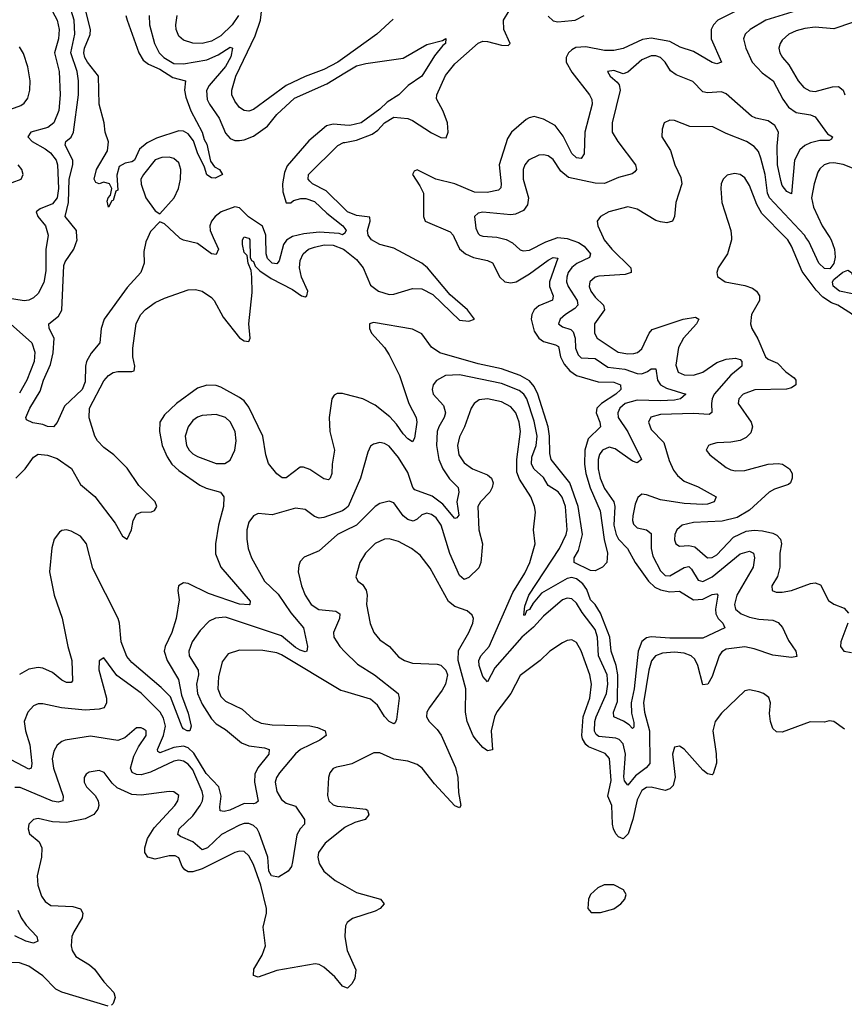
# Model space of a CAD drawing. Header units: inches. Extents: x 1694797 to 1849917, y 907313 to 1017959.
# Tile 749 of 834: x 1808611 to 1812135, y 996720 to 1000931. Entities that reach past the tile are written whole.
import ezdxf

# ---------------------------------------------------------------- set-up
doc = ezdxf.new("R2010")
doc.units = ezdxf.units.IN
doc.header["$MEASUREMENT"] = 0
for name, color, linetype in [('B8000', 7, 'Continuous'), ('B8010', 7, 'Continuous'), ('B8909', 7, 'Continuous'), ('B8919', 7, 'Continuous')]:
    doc.layers.add(name, color=color, linetype=linetype)

msp = doc.modelspace()

# ---------------------------------------------------------------- linework, layer by layer
at = {"layer": 'B8000', "color": 5}
for points, elevation in [([(1808855, 1000000), (1808852.7, 1000030), (1808804.9, 1000090), (1808819.5, 1000150), (1808821.9, 1000250), (1808837.7, 1000310), (1808838.1, 1000330), (1808805.3, 1000394.7), (1808807, 1000410), (1808830.4, 1000429.6), (1808839.9, 1000450), (1808861.2, 1000610), (1808862, 1000670), (1808856.7, 1000710), (1808829.2, 1000790), (1808846.3, 1000870), (1808843.5, 1000930), (1808830.9, 1000970.9)], 560), ([(1809063.7, 1000950), (1809069.5, 1000930), (1809119.9, 1000790), (1809138.8, 1000758.8), (1809160.6, 1000740.6), (1809210, 1000719.4), (1809264.4, 1000684.4), (1809318.8, 1000670), (1809315.2, 1000630), (1809320.4, 1000600.4), (1809341.5, 1000541.5), (1809390, 1000450.3), (1809398.9, 1000418.9), (1809410, 1000399.5), (1809425.7, 1000325.7), (1809442.6, 1000302.6), (1809464, 1000290), (1809478, 1000270), (1809446.2, 1000253.8), (1809430, 1000254.7), (1809410, 1000267.6), (1809400, 1000300), (1809370, 1000361.6), (1809353.9, 1000413.9), (1809330, 1000443.5), (1809310, 1000455.1), (1809290, 1000455.6), (1809195.2, 1000424.8), (1809155.2, 1000404.8), (1809123, 1000377), (1809101.2, 1000330), (1809090, 1000323), (1809061.8, 1000318.2), (1809036.2, 1000303.8), (1809025.8, 1000265.9), (1809030, 1000202), (1809022, 1000198), (1809010, 1000158), (1809003.6, 1000156.4), (1808990, 1000129), (1808984.7, 1000155.3), (1808988.7, 1000170), (1808999, 1000181), (1809004, 1000210), (1808994, 1000230), (1808970, 1000236), (1808950, 1000228.7), (1808935.3, 1000235.3), (1808929.1, 1000249.1), (1808939.3, 1000290), (1808985.1, 1000370), (1808989.7, 1000409.7), (1808975.6, 1000450), (1808971.2, 1000490), (1808949.9, 1000570), (1808947.8, 1000690), (1808900.8, 1000750), (1808889.3, 1000770), (1808885.2, 1000790), (1808887.5, 1000810), (1808911.8, 1000868.2), (1808912.6, 1000890), (1808887.8, 1000990)], 540), ([(1810000, 1000771.6), (1809970, 1000750.1), (1809910, 1000718.8), (1809830, 1000688.3), (1809750, 1000650.6), (1809610, 1000546.8), (1809590, 1000539.8), (1809570, 1000542.5), (1809550, 1000555.9), (1809530, 1000582.4), (1809517.6, 1000610), (1809516.6, 1000630), (1809534.3, 1000690), (1809616.9, 1000863.1), (1809639.3, 1000930), (1809646.6, 1000990)], 580), ([(1808750, 1000966.8), (1808770.3, 1000930), (1808779, 1000890), (1808776.2, 1000850), (1808759, 1000790), (1808778.7, 1000710), (1808783.8, 1000610), (1808777.1, 1000542.9), (1808756.4, 1000490), (1808730.2, 1000469.8), (1808658.5, 1000450), (1808645.9, 1000430), (1808664, 1000410), (1808719.2, 1000379.2), (1808741.7, 1000361.7), (1808766, 1000330), (1808771.6, 1000310), (1808775.7, 1000210), (1808770.2, 1000169.8), (1808750, 1000143.2), (1808698.1, 1000121.9), (1808681.4, 1000110), (1808688.7, 1000090), (1808720.9, 1000050), (1808731.7, 1000010), (1808730.3, 1000000)], 580), ([(1809163.3, 1000950), (1809165.7, 1000910), (1809186.4, 1000830), (1809206.1, 1000790), (1809226.9, 1000770), (1809270, 1000744.3), (1809310, 1000742), (1809410, 1000760.1), (1809458.4, 1000781.6), (1809510, 1000813.4), (1809520.3, 1000810), (1809512.6, 1000772.6), (1809490, 1000731), (1809419.9, 1000650), (1809408.6, 1000628.6), (1809412.2, 1000590), (1809421.1, 1000570), (1809462.8, 1000510), (1809490, 1000446.7), (1809510, 1000423.5), (1809530, 1000415.4), (1809550, 1000414.1), (1809570, 1000417.1), (1809610, 1000433.5), (1809670, 1000475.6), (1809710, 1000525.3), (1809784.9, 1000595.1), (1809922.8, 1000657.2), (1810000, 1000703.6)], 560), ([(1809545.3, 1000950), (1809518.9, 1000910), (1809470, 1000862.2), (1809430, 1000839.1), (1809390, 1000829.7), (1809350, 1000830.6), (1809310, 1000843.2), (1809290, 1000860.9), (1809279.1, 1000890), (1809277.6, 1000910), (1809284.1, 1000950)], 580), ([(1808556.4, 1000543.6), (1808615.9, 1000564.1), (1808630, 1000574), (1808644.7, 1000595.3), (1808654.2, 1000630), (1808654.9, 1000670), (1808644.9, 1000730), (1808627.1, 1000787.1), (1808610, 1000814.9)], 620), ([(1810000, 1000480.5), (1809950, 1000485), (1809922.3, 1000477.7), (1809846.3, 1000413.7), (1809753.6, 1000306.4), (1809742.1, 1000277.9), (1809734.1, 1000230), (1809735.8, 1000195.8), (1809750, 1000148), (1809770, 1000148.5), (1809781.5, 1000158.5), (1809812.7, 1000167.3), (1809833.2, 1000166.8), (1809870, 1000154.3), (1809923.8, 1000103.8), (1809992.1, 1000050), (1810000, 1000038)], 560), ([(1810000, 1000120.7), (1809919.8, 1000199.8), (1809861.6, 1000230), (1809850, 1000241.1), (1809843.5, 1000250), (1809844.6, 1000270), (1809970, 1000392.7), (1809994.4, 1000405.6), (1810000, 1000406.7)], 580), ([(1808539.3, 1000220.7), (1808616.5, 1000250), (1808625.5, 1000270), (1808619.1, 1000290), (1808603.8, 1000310)], 620), ([(1809662.5, 1000000), (1809662.3, 1000010), (1809648.6, 1000048.6), (1809588, 1000088), (1809550, 1000127.1), (1809530, 1000131.2), (1809472.2, 1000110), (1809445.6, 1000090), (1809430.1, 1000070), (1809423, 1000050), (1809424.6, 1000030), (1809437.7, 1000000)], 560), ([(1809291.6, 1000000), (1809230, 1000058.4), (1809210, 1000066.6), (1809170, 1000025.6), (1809158.6, 1000000)], 560), ([(1809568.6, 1000000), (1809570, 1000002.4), (1809578.6, 1000000)], 580), ([(1810000, 1000019), (1809990, 1000011), (1809976.7, 1000016.7), (1809890, 1000022.5), (1809824.5, 1000015.5), (1809776.2, 1000003.8), (1809770.1, 1000000)], 560)]:
    msp.add_lwpolyline(points, dxfattribs=dict(at, elevation=elevation))
at = {"layer": 'B8000', "color": 5, "elevation": 560}
msp.add_lwpolyline([(1809250, 1000343.7), (1809218, 1000342), (1809190, 1000331.5), (1809139.2, 1000270), (1809127.9, 1000250), (1809130, 1000228), (1809150.2, 1000170.2), (1809190, 1000113.4), (1809210, 1000101), (1809271.2, 1000170), (1809289.9, 1000210), (1809298, 1000250), (1809299.6, 1000290), (1809290, 1000319.7), (1809270, 1000337.8)], close=True, dxfattribs=at)
at = {"layer": 'B8010', "color": 5}
for points, elevation in [([(1810000, 1000406.7), (1810050, 1000416.5), (1810117.5, 1000442.5), (1810140.6, 1000459.4), (1810170, 1000490.3), (1810210, 1000514.4), (1810270, 1000509), (1810290, 1000500.6), (1810370, 1000447.3), (1810410, 1000427.7), (1810433.4, 1000426.6), (1810441.2, 1000450), (1810438.6, 1000490), (1810420, 1000540), (1810392.5, 1000592.5), (1810393.4, 1000610), (1810430, 1000692.4), (1810470, 1000742.2), (1810570, 1000830.5), (1810590, 1000839.2), (1810610, 1000838.7), (1810670, 1000821.8), (1810698.9, 1000821.1), (1810707, 1000830), (1810679.6, 1000890), (1810678.1, 1000930), (1810703.1, 1000970)], 580), ([(1811674.9, 1000970), (1811595.1, 1000930), (1811575.6, 1000910), (1811565.8, 1000890), (1811566.5, 1000850), (1811610.1, 1000749.9), (1811590, 1000743), (1811570, 1000748.8), (1811490, 1000795.4), (1811433.4, 1000813.5), (1811390, 1000837.5), (1811310, 1000851.9), (1811272.6, 1000847.4), (1811190, 1000808.5), (1811150, 1000799.3), (1811110, 1000799.2), (1811030, 1000814.9), (1810988.1, 1000811.9), (1810970, 1000803.2), (1810956.1, 1000790), (1810946.3, 1000770), (1810946.7, 1000750), (1810970, 1000706.7), (1811046.1, 1000610), (1811055.7, 1000590), (1811057.3, 1000570), (1811026.2, 1000450), (1811022.5, 1000357.5), (1811010, 1000337.2), (1810990, 1000340.2), (1810970, 1000359.8), (1810933, 1000433), (1810898.9, 1000478.9), (1810850, 1000506.6), (1810810, 1000516.7), (1810787.7, 1000512.3), (1810775.8, 1000504.2), (1810712.8, 1000450), (1810696.1, 1000423.9), (1810659.6, 1000310), (1810668.9, 1000230), (1810667.2, 1000212.8), (1810657.6, 1000202.4), (1810608, 1000192), (1810554.1, 1000194.1), (1810470, 1000229), (1810388.7, 1000248.7), (1810310, 1000289.6), (1810296.4, 1000283.6), (1810288.9, 1000270), (1810321.3, 1000221.3), (1810336.1, 1000190), (1810336.6, 1000090), (1810343.6, 1000070), (1810450, 1000023.6), (1810463.3, 1000010), (1810467.9, 1000000)], 620), ([(1811930, 1000968.8), (1811799.7, 1000930), (1811732.9, 1000890), (1811712, 1000870), (1811704.3, 1000850), (1811713.8, 1000810), (1811741.4, 1000750), (1811783.5, 1000703.5), (1811831.5, 1000670), (1811871.7, 1000591.7), (1811896.7, 1000556.7), (1811930, 1000535), (1811990, 1000524.3), (1812010, 1000515.9), (1812063.8, 1000443.8), (1812084.6, 1000430), (1812079.7, 1000420.3), (1812070, 1000414.3), (1812030, 1000414.9), (1811990, 1000404.9), (1811966.6, 1000393.4), (1811945.4, 1000374.6), (1811921.8, 1000330), (1811910, 1000186.6), (1811890, 1000197.2), (1811870, 1000222.2), (1811863.6, 1000243.6), (1811849.2, 1000310.8), (1811848.6, 1000390), (1811854.2, 1000450), (1811838.2, 1000478.2), (1811810, 1000498.5), (1811756.9, 1000510), (1811738.6, 1000518.6), (1811630, 1000614.8), (1811610, 1000623.2), (1811550, 1000618.4), (1811530, 1000622.9), (1811487.1, 1000667.2), (1811416.1, 1000696.1), (1811392.3, 1000712.3), (1811369.2, 1000750), (1811350, 1000769.3), (1811330, 1000777.3), (1811310, 1000777.4), (1811270, 1000760.4), (1811210, 1000706.8), (1811190, 1000699.8), (1811150, 1000714.5), (1811122.4, 1000710), (1811134.4, 1000690), (1811164.8, 1000664.8), (1811172.8, 1000652.8), (1811177.1, 1000630), (1811143.3, 1000490), (1811143.2, 1000450), (1811166.5, 1000410), (1811242, 1000310), (1811247.2, 1000290), (1811239.7, 1000280.3), (1811228.4, 1000271.6), (1811170, 1000256.7), (1811110, 1000231.5), (1811070, 1000231.9), (1810956.2, 1000256.2), (1810923.2, 1000283.2), (1810890, 1000332.9), (1810870, 1000348.9), (1810850, 1000353.8), (1810830, 1000351.3), (1810785.4, 1000330), (1810769.4, 1000310), (1810762.8, 1000290), (1810762.9, 1000250), (1810785.3, 1000170), (1810780.8, 1000139.3), (1810764.2, 1000115.9), (1810730, 1000099.4), (1810710, 1000097.1), (1810590, 1000108.9), (1810570, 1000103.9), (1810554.3, 1000090), (1810559.9, 1000040.1), (1810570, 1000016.5), (1810577.6, 1000010), (1810590, 1000005), (1810650, 1000001.4), (1810655.4, 1000000)], 640), ([(1810206.6, 1000933.4), (1810137.2, 1000870), (1810000, 1000771.6)], 580), ([(1810870, 1000946.5), (1810890, 1000925.9), (1810910, 1000922.5), (1810970, 1000927.4), (1810984.4, 1000930), (1811023.1, 1000950)], 580), ([(1812170, 1000919), (1812090, 1000891.9), (1812010, 1000899), (1811966.3, 1000893.7), (1811930, 1000884.4), (1811898.5, 1000870), (1811870, 1000844.4), (1811860.6, 1000830), (1811855.8, 1000810), (1811859, 1000790), (1811871, 1000770), (1811898.5, 1000738.5), (1811937.2, 1000670), (1811962.1, 1000642.1), (1811987.3, 1000627.3), (1812010, 1000623.9), (1812084.3, 1000644.3), (1812110, 1000645.6), (1812130.2, 1000630), (1812136.8, 1000610)], 660), ([(1810000, 1000703.6), (1810050, 1000733.6), (1810090, 1000744.7), (1810250, 1000766.9), (1810350, 1000824.7), (1810417.1, 1000842.9), (1810431.3, 1000851.3), (1810430.2, 1000830), (1810418.5, 1000821.5), (1810383.4, 1000776.6), (1810330, 1000689.7), (1810270.5, 1000650), (1810230.4, 1000610), (1810181.7, 1000578.3), (1810150, 1000549.4), (1810070, 1000489.9), (1810021.5, 1000478.5), (1810000, 1000480.5)], 560), ([(1811971.2, 1000000), (1811964.5, 1000010), (1811815.4, 1000170), (1811806.8, 1000190), (1811797.3, 1000270), (1811779, 1000339), (1811767.8, 1000367.8), (1811750, 1000389), (1811716.4, 1000410), (1811630, 1000444.1), (1811573.6, 1000473.6), (1811475.3, 1000475.3), (1811410, 1000499.6), (1811390, 1000502), (1811365.5, 1000490), (1811356.1, 1000463.9), (1811355.8, 1000430), (1811392.3, 1000372.3), (1811411.1, 1000310), (1811436.3, 1000256.3), (1811440.1, 1000230), (1811415.3, 1000150), (1811409, 1000090), (1811400.4, 1000070), (1811377.2, 1000062.8), (1811350, 1000066.3), (1811330, 1000073.2), (1811250, 1000121.2), (1811210, 1000130.7), (1811128, 1000110), (1811092.4, 1000090), (1811078.7, 1000070), (1811080.9, 1000050), (1811104.2, 1000000)], 660), ([(1812787.6, 1000000), (1812742.9, 1000042.9), (1812570, 1000149.3), (1812542.4, 1000182.4), (1812519, 1000199), (1812450, 1000208.6), (1812376.4, 1000236.4), (1812290, 1000249.9), (1812130, 1000312.7), (1812090, 1000318.9), (1812070, 1000317.4), (1812048.9, 1000310), (1812030, 1000293.3), (1812021.4, 1000278.6), (1812005.6, 1000230), (1811994.5, 1000170), (1812003.5, 1000130), (1812040.4, 1000050), (1812072.6, 1000000)], 660), ([(1811884, 1000000), (1811782.7, 1000102.7), (1811761.4, 1000141.4), (1811730, 1000222.4), (1811710, 1000255.3), (1811690, 1000269.7), (1811665.7, 1000274.3), (1811634, 1000266), (1811617.6, 1000250), (1811609.1, 1000230), (1811607.9, 1000210), (1811612, 1000150), (1811650.3, 1000030), (1811652.4, 1000000)], 680), ([(1810106.9, 1000000), (1810100, 1000010), (1810097.2, 1000030), (1810108.2, 1000070), (1810107, 1000087), (1810050, 1000094.3), (1810010.9, 1000110), (1810000, 1000120.7)], 580), ([(1810000, 1000038), (1810005.2, 1000030), (1810000.5, 1000019.5), (1810000, 1000019)], 560)]:
    msp.add_lwpolyline(points, dxfattribs=dict(at, elevation=elevation))
at = {"layer": 'B8909', "color": 5}
for points, elevation in [([(1808730.3, 1000000), (1808722.9, 999950), (1808722.8, 999857.2), (1808713.3, 999806.7), (1808690, 999760.2), (1808670, 999742), (1808650, 999732.2), (1808630, 999728.7), (1808550, 999741.2)], 580), ([(1808594.3, 998970), (1808634.1, 999010), (1808670, 999059.9), (1808690, 999072.6), (1808730, 999069.5), (1808770, 999055.2), (1808832, 999012), (1808870, 998944.1), (1808931.6, 998891.6), (1809017.9, 998777.9), (1809050, 998722.2), (1809070, 998709.6), (1809088.4, 998750), (1809095.3, 998790), (1809110, 998816.8), (1809130, 998824.8), (1809173.6, 998826.4), (1809187.2, 998832.8), (1809196, 998850), (1809190.2, 998870), (1809119.6, 998939.6), (1809070, 999012.6), (1809013.2, 999070), (1808970, 999101.8), (1808942.9, 999130), (1808931.5, 999150), (1808908.1, 999228.1), (1808909.2, 999270), (1808970, 999386.5), (1808990.5, 999409.5), (1809010, 999421.8), (1809030, 999427.2), (1809090, 999426.5), (1809099.3, 999430), (1809103, 999450), (1809094.4, 999490), (1809093.6, 999526.4), (1809107.9, 999632.1), (1809127.7, 999670), (1809147.5, 999692.5), (1809190, 999721.7), (1809230, 999740.7), (1809330, 999776.4), (1809362.6, 999777.4), (1809390, 999769.8), (1809430, 999743.4), (1809442, 999730), (1809479.6, 999659.6), (1809550, 999571.4), (1809570, 999558.4), (1809590, 999554.7), (1809596.1, 999570), (1809590.1, 999630.1), (1809604.3, 999764.3), (1809602.1, 999830), (1809599.3, 999859.3), (1809586.9, 999890), (1809582.4, 999922.4), (1809570, 999936.3), (1809562.3, 999970), (1809562.4, 999990), (1809568.6, 1000000)], 580), ([(1809158.6, 1000000), (1809150, 999980.7), (1809140.6, 999939.4), (1809142.5, 999890), (1809128.7, 999850), (1809070, 999785.3), (1808971.9, 999650), (1808958.6, 999610), (1808953.2, 999550), (1808915.3, 999504.7), (1808896.4, 999470), (1808891.7, 999450), (1808890, 999382.7), (1808876.8, 999350), (1808802.1, 999277.9), (1808770, 999209), (1808754.8, 999190), (1808730, 999191.5), (1808710, 999199.7), (1808667, 999207), (1808640.2, 999220.2), (1808637.2, 999230), (1808653.3, 999270), (1808697.8, 999342.2), (1808712.5, 999390), (1808742.8, 999457.2), (1808753.3, 999506.7), (1808757.3, 999570), (1808736.8, 999610), (1808734.7, 999630), (1808776.7, 999663.3), (1808791, 999689), (1808799.8, 999880.2), (1808804.2, 999895.8), (1808841.9, 999950), (1808855.8, 999990), (1808855, 1000000)], 560), ([(1809437.7, 1000000), (1809459.6, 999950), (1809450, 999927.3), (1809430, 999929.7), (1809370, 999974.5), (1809310, 999988.5), (1809295.9, 999995.9), (1809291.6, 1000000)], 560), ([(1809578.6, 1000000), (1809590, 999996.9), (1809593.7, 999990), (1809595, 999915), (1809601.3, 999901.3), (1809610, 999897.2), (1809617.6, 999877.6), (1809636.8, 999856.8), (1809684.7, 999824.7), (1809776.9, 999776.9), (1809815.4, 999750), (1809830, 999745.5), (1809838.5, 999750), (1809842.4, 999770), (1809815.4, 999830), (1809806.3, 999870), (1809810, 999901.6), (1809822.7, 999930), (1809845.2, 999950), (1809870, 999959.2), (1809911.7, 999968.3), (1809950, 999966.8), (1809994.8, 999950), (1810000, 999945.9)], 580), ([(1809770.1, 1000000), (1809751.5, 999988.5), (1809738.3, 999970), (1809720.1, 999899.9), (1809710, 999886.7), (1809690, 999890.5), (1809669.9, 999910), (1809664.1, 999930), (1809662.5, 1000000)], 560), ([(1808571.1, 999630), (1808661.8, 999550), (1808674.6, 999510), (1808672.8, 999470), (1808640.9, 999390), (1808610, 999333.4)], 580), ([(1810000, 999330), (1809990, 999332.5), (1809967.8, 999332.2), (1809954.2, 999325.8), (1809944.2, 999310), (1809933, 999230), (1809935.5, 999170), (1809956.4, 999090), (1809946, 999030), (1809944.5, 998990), (1809936.9, 998970), (1809930, 998963.5), (1809910, 998967), (1809850, 999006.9), (1809823, 999017), (1809810, 999017.1), (1809750, 998971.8), (1809731.9, 998971.9), (1809710, 998989.7), (1809673.8, 999033.8), (1809661.9, 999070), (1809649.9, 999150), (1809590, 999274.2), (1809570, 999300.6), (1809550, 999316.1), (1809470, 999360.2), (1809450, 999366.8), (1809410, 999367.9), (1809370, 999355.2), (1809280.5, 999290), (1809230, 999241.4), (1809209.5, 999210), (1809208, 999170), (1809220.1, 999110), (1809241.3, 999061.3), (1809261.2, 999030), (1809290, 999002.9), (1809380.7, 998940.7), (1809407.8, 998927.8), (1809468.9, 998910), (1809483.5, 998890), (1809481.5, 998850), (1809459.6, 998770), (1809446.9, 998690), (1809447.1, 998647.1), (1809470.9, 998590), (1809595.6, 998444.4), (1809594, 998430), (1809591, 998429), (1809550, 998432.2), (1809417.8, 998477.8), (1809330, 998520.7), (1809310, 998523.1), (1809288.9, 998510), (1809285.8, 998490), (1809291.8, 998450), (1809279.6, 998370), (1809260.8, 998310), (1809231.6, 998250), (1809228.7, 998230), (1809241.1, 998190), (1809289.6, 998110), (1809302.4, 998042.4), (1809330, 997966), (1809342.9, 997910), (1809337.3, 997890), (1809325.6, 997890), (1809310, 997897.8), (1809305.3, 997905.3), (1809255.3, 998035.3), (1809215.7, 998075.7), (1809090, 998181.8), (1809067.8, 998207.8), (1809044.3, 998270), (1809037.3, 998350), (1809031.7, 998370), (1808923.8, 998583.8), (1808895.4, 998690), (1808870, 998722), (1808830, 998744.3), (1808810, 998749), (1808790, 998746.8), (1808780.1, 998739.9), (1808757.7, 998710), (1808747.9, 998672.1), (1808738, 998570), (1808758.4, 998470), (1808791.8, 998371.8), (1808816.1, 998250), (1808833.6, 998190), (1808836.2, 998103.8), (1808830, 998096), (1808810, 998096.8), (1808790, 998107.1), (1808750, 998139.9), (1808710, 998157.9), (1808690, 998160.2), (1808650, 998153.3), (1808609.7, 998130.3)], 620), ([(1810000, 998838.5), (1809990, 998830.5), (1809910, 998802.2), (1809890, 998799.6), (1809870, 998806.6), (1809830, 998836.2), (1809790, 998841.6), (1809690, 998814), (1809630, 998818.7), (1809610, 998809.6), (1809590, 998782.7), (1809582, 998750), (1809581.1, 998710), (1809586.7, 998670), (1809600.6, 998630), (1809657.3, 998530), (1809715, 998475), (1809770, 998395.1), (1809823.1, 998330), (1809840.4, 998250), (1809838.4, 998230), (1809830, 998227.8), (1809810, 998234.5), (1809790, 998246.4), (1809730, 998295.8), (1809490, 998375.4), (1809447.9, 998372.1), (1809420.6, 998359.4), (1809381.3, 998318.7), (1809347, 998270), (1809333.9, 998230), (1809335.3, 998210), (1809373.9, 998150), (1809374.9, 998130), (1809366.6, 998090), (1809370.4, 998050), (1809390, 998004.6), (1809430, 997940.9), (1809450, 997919.5), (1809490, 997895.1), (1809558.8, 997838.8), (1809590, 997825.8), (1809657.1, 997817.1), (1809676.9, 997810), (1809675.3, 997790), (1809628.4, 997731.6), (1809614.9, 997705.1), (1809613.4, 997670), (1809630, 997589.3), (1809620, 997580), (1809610, 997578), (1809570, 997578.9), (1809508.5, 997550), (1809484.7, 997544.7), (1809467.2, 997547.2), (1809465.3, 997565.3), (1809472.2, 997610), (1809461.8, 997650), (1809407.6, 997707.6), (1809354.6, 997794.5), (1809330, 997817.4), (1809310, 997824.2), (1809270, 997818.5), (1809210, 997795.4), (1809201.1, 997801.1), (1809199, 997810), (1809225.7, 997870), (1809233.3, 997910), (1809224.6, 997944.6), (1809211.5, 997970), (1809130, 998050.5), (1809026.3, 998126.3), (1808970, 998202.7), (1808950.5, 998189.5), (1808949.3, 998150.7), (1808981.9, 998030), (1808981.7, 998010), (1808971.1, 997988.9), (1808950, 997982.8), (1808890, 997978.7), (1808788.8, 997988.8), (1808710, 998005.5), (1808690, 998004.8), (1808670, 997996.4), (1808644.7, 997970), (1808630.1, 997930), (1808635.9, 997890), (1808654.1, 997830), (1808662.7, 997750), (1808659.6, 997730), (1808650, 997725.2), (1808550, 997779)], 640), ([(1810000, 998745.3), (1809968.3, 998730), (1809890, 998659.8), (1809827, 998633), (1809810, 998614), (1809803.1, 998596.9), (1809800.2, 998570), (1809814.3, 998510), (1809830.1, 998470), (1809856.1, 998430), (1809889.1, 998409.1), (1809961.2, 998401.2), (1809978.9, 998390), (1809977.4, 998370), (1809951.6, 998310), (1809953.4, 998290), (1809978.3, 998250), (1810000, 998228.4)], 660), ([(1810000, 998057.4), (1809982.5, 998062.5), (1809730, 998215), (1809710, 998223.2), (1809650, 998232.8), (1809550, 998235.4), (1809501.4, 998218.6), (1809475.3, 998184.7), (1809459.8, 998120.2), (1809457.4, 998070), (1809470, 998036.9), (1809490, 998016.8), (1809562, 997982), (1809610, 997938.6), (1809642.4, 997922.4), (1809690, 997915.7), (1809850, 997911.2), (1809883.6, 997903.6), (1809916.5, 997890), (1809920.3, 997870), (1809894, 997850), (1809811.1, 997810), (1809790, 997791.3), (1809721.1, 997710), (1809708.5, 997690), (1809703.1, 997670), (1809709.1, 997630), (1809730, 997595.9), (1809750, 997580.9), (1809790, 997567.5), (1809827.7, 997510), (1809827.3, 997490), (1809809.2, 997470.8), (1809794.6, 997445.4), (1809777.2, 997330), (1809771.7, 997310), (1809758.1, 997290), (1809716.3, 997263.7), (1809686.8, 997270), (1809674.9, 997290), (1809670.5, 997350), (1809633.9, 997453.9), (1809625.7, 997470), (1809610, 997484.9), (1809590, 997493), (1809570, 997492.9), (1809550, 997486.7), (1809473.1, 997446.9), (1809413.2, 997390), (1809390, 997381.1), (1809350, 997414.6), (1809297.5, 997437.5), (1809286.6, 997446.6), (1809292.7, 997470), (1809350, 997526.7), (1809381.9, 997570), (1809392.4, 997590), (1809394.9, 997610), (1809391, 997630), (1809350, 997722.9), (1809330, 997747.6), (1809310, 997759.9), (1809290, 997764), (1809270, 997759.9), (1809170, 997713.4), (1809130, 997701.5), (1809110, 997703.2), (1809091.6, 997711.6), (1809083.4, 997730), (1809098.3, 997781.7), (1809118, 997822), (1809151, 997870), (1809150.5, 997890), (1809138.4, 997898.4), (1809130, 997903.1), (1809110, 997902), (1809060.4, 997859.5), (1809030, 997848.4), (1808912.7, 997867.3), (1808805.5, 997850), (1808790, 997844.1), (1808770, 997828.3), (1808756.9, 997803.1), (1808748.9, 997770), (1808755.2, 997730), (1808796.4, 997610), (1808795.5, 997590), (1808775.3, 997584.7), (1808750, 997589.2), (1808612.8, 997647.2), (1808590, 997648)], 660), ([(1810000, 997742), (1809965.1, 997734.9), (1809951, 997729), (1809935.6, 997710), (1809930.2, 997689.8), (1809926.5, 997613.5), (1809931.8, 997590), (1809950, 997573.7), (1809967.8, 997567.8), (1810000, 997564.4)], 680), ([(1810000, 996793.6), (1809990, 996797.8), (1809957.1, 996837.1), (1809910, 996878.6), (1809890, 996889.9), (1809873.3, 996893.3), (1809710, 996865.4), (1809630, 996835.9), (1809610, 996842.9), (1809611.5, 996870), (1809647.1, 996930), (1809661.2, 996970), (1809650.5, 997050), (1809665.2, 997110), (1809664.8, 997130), (1809641.7, 997230), (1809610, 997318.5), (1809590, 997354.8), (1809570, 997373.2), (1809550, 997375.4), (1809530.5, 997370), (1809390, 997300.2), (1809350, 997286.2), (1809330, 997287.2), (1809316, 997296), (1809305, 997310), (1809290, 997346.6), (1809274.6, 997354.6), (1809250, 997354.7), (1809190, 997341.3), (1809158.4, 997350), (1809145.8, 997370), (1809144.9, 997390), (1809156.7, 997430), (1809185.6, 997474.4), (1809273.2, 997570), (1809286.6, 997590), (1809290, 997613.3), (1809270, 997628.4), (1809250, 997629.8), (1809130, 997614.1), (1809090, 997617.8), (1809026.4, 997646.4), (1809005.5, 997665.5), (1808971.8, 997711.8), (1808950, 997720.3), (1808907.2, 997712.8), (1808895.3, 997704.7), (1808886, 997690), (1808885.6, 997670), (1808895.5, 997650), (1808932.8, 997612.8), (1808945.9, 997590), (1808948.8, 997570), (1808944.7, 997555.3), (1808927.8, 997532.2), (1808890, 997513.8), (1808810, 997497.9), (1808750, 997500.9), (1808690, 997514.6), (1808670, 997510.8), (1808649.2, 997490), (1808646, 997470), (1808651.8, 997450), (1808694.4, 997414.4), (1808705, 997390), (1808703.7, 997350), (1808685.2, 997270), (1808688.6, 997230), (1808703.1, 997183.1), (1808719.4, 997159.4), (1808743.5, 997143.5), (1808838.2, 997138.2), (1808870, 997128.9), (1808879.8, 997110), (1808878, 997090), (1808841.3, 997030), (1808834, 997010), (1808830.9, 996970), (1808834.6, 996950), (1808850, 996925), (1808909.1, 996889.1), (1808930, 996870.2), (1808970, 996815.9), (1809013.4, 996770), (1809019, 996750), (1809010, 996723.7), (1809003.1, 996716.9)], 680), ([(1810000, 997476.3), (1809916.5, 997410), (1809887.5, 997370), (1809884.8, 997350), (1809890, 997322), (1809910, 997289.3), (1809959, 997250), (1810000, 997227)], 680), ([(1808602.7, 997122.7), (1808617, 997090), (1808638.4, 997058.4), (1808684.2, 997010), (1808688, 996990), (1808670, 996981), (1808636.2, 996990), (1808590, 997013)], 660), ([(1810000, 997012.6), (1809999.8, 997010), (1810000, 997008.7)], 680), ([(1808988.4, 996711.6), (1808790, 996771.5), (1808765.6, 996785.6), (1808710, 996841.6), (1808650, 996883.2), (1808610, 996898.3), (1808570, 996899.7), (1808553, 996890), (1808543.1, 996870), (1808542.8, 996850), (1808557.3, 996797.3), (1808560.9, 996759.1), (1808558.5, 996710)], 680)]:
    msp.add_lwpolyline(points, dxfattribs=dict(at, elevation=elevation))
at = {"layer": 'B8909', "color": 5, "elevation": 640}
msp.add_lwpolyline([(1809450, 999243.2), (1809390, 999238.1), (1809370, 999231.9), (1809350, 999217.1), (1809330.2, 999190), (1809318.3, 999150), (1809322.9, 999110), (1809334.2, 999090), (1809350, 999074.2), (1809370, 999063.1), (1809450, 999033.9), (1809487.3, 999032.7), (1809510, 999047.6), (1809529.9, 999090.1), (1809536.1, 999130), (1809531.6, 999170), (1809510, 999212), (1809489.9, 999229.9)], close=True, dxfattribs=at)
at = {"layer": 'B8919', "color": 5}
for points, elevation in [([(1810000, 999945.9), (1810050, 999906.2), (1810078.9, 999870), (1810110, 999795.9), (1810144, 999770), (1810190, 999756.1), (1810210, 999757.7), (1810290, 999781.8), (1810330, 999779.8), (1810376.6, 999756.6), (1810490, 999645.6), (1810530, 999642.6), (1810554, 999650), (1810524.4, 999690), (1810450, 999754.7), (1810353.3, 999870), (1810330, 999889.7), (1810210, 999953.8), (1810150, 999970), (1810113.8, 999990), (1810106.9, 1000000)], 580), ([(1810467.9, 1000000), (1810490.8, 999950.8), (1810516.3, 999930), (1810550, 999914.2), (1810610, 999901.2), (1810631.6, 999891.6), (1810662.7, 999830), (1810684, 999810), (1810710, 999805.6), (1810731.9, 999810), (1810790, 999844.4), (1810870, 999903.6), (1810890, 999914.6), (1810911.2, 999911.2), (1810875.6, 999810), (1810874.7, 999790), (1810890.1, 999750), (1810888.2, 999731.8), (1810830, 999708), (1810809.7, 999690), (1810799.2, 999670), (1810796.1, 999650), (1810810, 999599.4), (1810829.3, 999570), (1810850, 999554.5), (1810900.7, 999540.7), (1810913.2, 999533.2), (1810922.5, 999490), (1810937.7, 999457.7), (1810961.9, 999430), (1810990, 999410.1), (1811082.8, 999382.8), (1811150, 999381), (1811178.6, 999370), (1811180.5, 999350), (1811158.8, 999330), (1811097.5, 999290), (1811077.8, 999270), (1811074.5, 999250), (1811090.5, 999210), (1811093.6, 999190), (1811040.8, 999139.2), (1811026.6, 999090), (1811025.1, 999030), (1811029.8, 998990), (1811048.9, 998928.9), (1811091.5, 998831.5), (1811108.7, 998708.7), (1811123.1, 998650), (1811120.6, 998610), (1811101.7, 998590), (1811070, 998573.6), (1811050, 998575.1), (1810981.1, 998610), (1810980.2, 998630), (1810998.9, 998661.1), (1811016.7, 998730), (1810997.4, 998850), (1810962.2, 998950), (1810882.6, 999050), (1810875.8, 999075.9), (1810874.9, 999150), (1810868.9, 999190), (1810825.4, 999330), (1810810, 999362.4), (1810790, 999386.4), (1810750, 999409.9), (1810670, 999437.9), (1810570, 999459.9), (1810406.7, 999506.7), (1810370.6, 999530.6), (1810330, 999587.6), (1810290, 999607.1), (1810123.4, 999636.6), (1810105.7, 999630), (1810105, 999610), (1810114.7, 999590), (1810170.1, 999530.1), (1810190, 999498.3), (1810234, 999410), (1810273.6, 999290), (1810305.1, 999230), (1810307.5, 999210), (1810297.7, 999142.3), (1810290, 999126), (1810270, 999139.1), (1810250, 999160.6), (1810221.6, 999201.6), (1810193, 999233), (1810130, 999283.4), (1810077.4, 999310), (1810000, 999330)], 620), ([(1810655.4, 1000000), (1810690, 999991.3), (1810717, 999977), (1810750, 999947.2), (1810763.1, 999943.1), (1810790, 999945.9), (1810858.8, 999981.2), (1810910, 999999.7), (1810950, 999995.5), (1810998.3, 999978.3), (1811023.2, 999963.2), (1811050.1, 999930), (1811045.9, 999914.1), (1810991.9, 999888.1), (1810970, 999871.2), (1810955.1, 999850), (1810948.6, 999830), (1810947.7, 999810), (1810954.2, 999790), (1810993.6, 999730), (1810996.4, 999710), (1810983.9, 999696.1), (1810942.7, 999670), (1810920.7, 999650), (1810912.9, 999630), (1810930, 999617.8), (1810965.7, 999605.7), (1810975.9, 999595.9), (1810984.1, 999570), (1810986, 999526), (1810997.4, 999497.4), (1811010, 999484.8), (1811070, 999481.8), (1811124.7, 999444.7), (1811196.6, 999436.6), (1811250, 999417.9), (1811270, 999416.8), (1811293.7, 999426.3), (1811310, 999438.8), (1811330, 999437.6), (1811336.7, 999390), (1811349.8, 999369.8), (1811374.8, 999354.8), (1811457.8, 999330), (1811434.3, 999310), (1811410, 999304.8), (1811350, 999300.7), (1811250, 999304.5), (1811198.3, 999290), (1811175.7, 999270), (1811166.8, 999250), (1811169.2, 999230), (1811210, 999169.4), (1811267.8, 999050), (1811250, 999035.8), (1811230, 999042.9), (1811156.2, 999096.2), (1811130, 999103.6), (1811101.1, 999090), (1811088.3, 999071.7), (1811082.8, 999050), (1811083.3, 999010), (1811091.7, 998970), (1811110, 998926.4), (1811150.5, 998870), (1811153.9, 998850), (1811150.4, 998770), (1811159.6, 998730), (1811170.3, 998710.3), (1811209.1, 998669.1), (1811241.8, 998610), (1811297.9, 998530), (1811324.8, 998504.8), (1811350, 998492.7), (1811390, 998484.7), (1811430, 998487.9), (1811490, 998449.7), (1811530, 998452.8), (1811570, 998472.4), (1811590, 998476.5), (1811594, 998470), (1811584.4, 998410), (1811585.4, 998390), (1811595.3, 998370), (1811615.3, 998350), (1811624.2, 998330), (1811530, 998285.6), (1811390, 998286.1), (1811310, 998291.9), (1811290, 998287.7), (1811270, 998272.5), (1811254.7, 998230), (1811236.2, 998070), (1811223.6, 998010), (1811225.2, 997965.2), (1811234.9, 997925.1), (1811234.8, 997905.2), (1811230, 997899.7), (1811215.9, 997915.9), (1811191.7, 997931.7), (1811149.8, 997950), (1811148.2, 997970), (1811165, 998015.1), (1811166.8, 998130), (1811160.4, 998170), (1811138.5, 998230), (1811133.2, 998290), (1811093.6, 998393.6), (1811070, 998429.9), (1811050.9, 998450), (1811034, 998494), (1811017.9, 998517.9), (1810990, 998540.5), (1810970, 998545.7), (1810950, 998541.9), (1810841.1, 998478.9), (1810804.8, 998435.2), (1810790, 998408.1), (1810777.2, 998402.8), (1810770, 998383.1), (1810764.8, 998384.8), (1810770, 998423), (1810787.2, 998470), (1810917.4, 998670), (1810946.4, 998730), (1810951, 998750), (1810942.7, 998850), (1810929.6, 998889.6), (1810911.5, 998911.5), (1810870, 998939), (1810850, 998973.4), (1810809, 999009), (1810798.3, 999030), (1810800.1, 999059.9), (1810817.6, 999110), (1810821.9, 999150), (1810810, 999213.8), (1810778.3, 999310), (1810765.1, 999330), (1810745.9, 999345.9), (1810670, 999374.9), (1810490, 999412.4), (1810430.6, 999410), (1810392.2, 999387.8), (1810378, 999370), (1810373.2, 999350), (1810378.2, 999330), (1810421.3, 999281.3), (1810431.1, 999250), (1810425.5, 999230), (1810401.9, 999190), (1810395.5, 999170), (1810392.1, 999110), (1810402.7, 999050), (1810419.4, 999010), (1810447.8, 998967.8), (1810484.7, 998930), (1810487.1, 998910), (1810479.6, 998870), (1810487.9, 998812.1), (1810479.3, 998800.7), (1810470, 998797.6), (1810419.1, 998859.1), (1810374.2, 998894.2), (1810300, 998920), (1810290.9, 998930.9), (1810270, 998994.2), (1810230, 999058.5), (1810190, 999107.8), (1810170, 999119.2), (1810150, 999122.6), (1810123.4, 999116.6), (1810110, 999107), (1810098, 999082), (1810067.7, 998970), (1810014.3, 998850), (1810000, 998838.5)], 640), ([(1811104.2, 1000000), (1811108.9, 999990), (1811141.5, 999950), (1811222.3, 999870), (1811223.6, 999856.4), (1811223.6, 999850), (1811198.5, 999841.5), (1811085.5, 999834.5), (1811070, 999829.9), (1811047.5, 999810), (1811045, 999790), (1811051.2, 999770), (1811070, 999744.6), (1811106.3, 999710), (1811109.5, 999690), (1811067.7, 999630), (1811067.3, 999590), (1811079.3, 999570), (1811168.8, 999508.8), (1811210, 999502.3), (1811235.7, 999504.3), (1811251.3, 999508.7), (1811270, 999523), (1811301.2, 999590), (1811314.2, 999605.7), (1811446.2, 999650), (1811498.9, 999658.9), (1811513.6, 999650), (1811503.8, 999630), (1811447.5, 999570), (1811425.9, 999530), (1811414.4, 999454.4), (1811424.5, 999424.5), (1811450, 999413.1), (1811490, 999411.5), (1811530, 999424.2), (1811590, 999464.8), (1811630, 999479.7), (1811670, 999484.1), (1811690, 999478.5), (1811697.3, 999470), (1811696.8, 999450), (1811650, 999410.5), (1811579.5, 999330), (1811570.1, 999310), (1811567.2, 999290), (1811568.7, 999251.3), (1811557.5, 999242.6), (1811490, 999246.4), (1811350, 999243.4), (1811308.7, 999231.3), (1811298.5, 999210), (1811310, 999178.3), (1811363.3, 999123.3), (1811386.5, 999046.5), (1811405.2, 999005.2), (1811421.5, 998981.5), (1811450, 998957.5), (1811510, 998933), (1811588, 998890), (1811579.5, 998870), (1811550, 998859.5), (1811530, 998857.8), (1811450, 998861.6), (1811350, 998877.6), (1811290, 998899), (1811270, 998901.5), (1811251.9, 998888.1), (1811241.1, 998858.9), (1811231.1, 998810), (1811229.6, 998790), (1811234.2, 998774.2), (1811250, 998758.5), (1811290, 998749.5), (1811310, 998733.2), (1811310.1, 998670), (1811316.7, 998636.7), (1811350, 998574.5), (1811370, 998554.8), (1811390, 998552.3), (1811450, 998588.4), (1811470, 998592.8), (1811481.6, 998581.6), (1811510, 998534), (1811530, 998528.3), (1811570, 998549), (1811690, 998646.5), (1811730, 998658), (1811746.9, 998650), (1811751.3, 998630), (1811745.9, 998590), (1811675.6, 998470), (1811665.9, 998430), (1811670.7, 998410.7), (1811693.8, 998390), (1811730, 998376.6), (1811770, 998367.8), (1811830, 998363.8), (1811853.1, 998353.1), (1811871.6, 998331.6), (1811896.6, 998276.6), (1811928, 998230), (1811931.6, 998208.4), (1811910, 998203.9), (1811830, 998213.7), (1811750, 998240.5), (1811710, 998248.7), (1811630, 998239.3), (1811611.9, 998228.1), (1811600.1, 998210), (1811570, 998122.4), (1811551.3, 998090), (1811530, 998087.1), (1811509.4, 998170), (1811495.9, 998195.9), (1811481.1, 998210), (1811450, 998221.8), (1811410, 998226.4), (1811358, 998222), (1811328.7, 998211.3), (1811311.2, 998188.8), (1811299.7, 998150), (1811276.7, 998010), (1811281.6, 997970), (1811301.8, 997890), (1811303.8, 997750), (1811288.8, 997731.2), (1811242.7, 997697.3), (1811210, 997656.8), (1811195.9, 997675.9), (1811192.6, 997692.6), (1811199.7, 997790), (1811190, 997834.4), (1811173.2, 997853.2), (1811159, 997859), (1811085.6, 997865.6), (1811073.9, 997873.9), (1811068, 997888), (1811068.4, 997930), (1811074.2, 997950), (1811119, 998050), (1811124.6, 998090), (1811122.2, 998130), (1811084.3, 998210), (1811080.8, 998290), (1811070, 998323.7), (1811015.3, 998395.3), (1810990, 998436.1), (1810970, 998454.7), (1810950, 998457.6), (1810930, 998449.8), (1810850, 998379.6), (1810807.3, 998332.7), (1810756.2, 998290), (1810640.9, 998159.1), (1810610, 998098.9), (1810590, 998122.7), (1810574.6, 998170), (1810572.5, 998190), (1810581.7, 998210), (1810617.6, 998250), (1810717.9, 998482.1), (1810770, 998564), (1810791.3, 998610), (1810813.4, 998690), (1810806, 998750), (1810815.2, 998824.8), (1810811.3, 998850), (1810795.5, 998890), (1810746.6, 998966.6), (1810735.9, 998995.9), (1810735.2, 999050), (1810750.8, 999170), (1810745, 999210), (1810731.3, 999250), (1810710, 999275.6), (1810670, 999297.2), (1810610, 999310.4), (1810574.4, 999305.6), (1810552.4, 999290), (1810540.9, 999270), (1810512.1, 999190), (1810490, 999148), (1810482.1, 999110), (1810487.4, 999070), (1810510, 999035.8), (1810545.4, 999010), (1810610, 998984.5), (1810627.2, 998970), (1810633.8, 998950), (1810630.1, 998930), (1810619.6, 998910), (1810579.5, 998870), (1810568.6, 998850), (1810573.3, 998750), (1810588.8, 998690), (1810582.2, 998610), (1810573.1, 998586.9), (1810530, 998545.2), (1810510, 998537.1), (1810490, 998554.2), (1810448.5, 998648.5), (1810411.3, 998770), (1810390, 998800.2), (1810370, 998815.4), (1810350, 998821.1), (1810330, 998814.3), (1810310, 998795), (1810292.8, 998787.2), (1810270, 998793.1), (1810249.3, 998810), (1810210, 998864.8), (1810190, 998872.7), (1810150, 998862), (1810130, 998849.1), (1810050.4, 998769.6), (1810000, 998745.3)], 660), ([(1811652.4, 1000000), (1811653.1, 999990), (1811635.3, 999930), (1811595.5, 999870), (1811590.6, 999850), (1811593.4, 999833.4), (1811626, 999810), (1811710, 999795), (1811742.8, 999782.8), (1811760.3, 999770), (1811772.4, 999750), (1811772.4, 999730), (1811738.3, 999670), (1811734.6, 999630), (1811739.5, 999610), (1811765.9, 999565.9), (1811798.2, 999490), (1811810, 999479.3), (1811850, 999462.3), (1811885.2, 999425.2), (1811920.1, 999400.1), (1811928.3, 999390), (1811928.1, 999370), (1811910, 999356.8), (1811888.7, 999351.3), (1811752, 999348), (1811703.1, 999330), (1811683.6, 999310), (1811681.3, 999290), (1811736.3, 999210), (1811742.3, 999190), (1811735.5, 999164.5), (1811715.7, 999144.3), (1811690, 999131.7), (1811650, 999124.4), (1811590, 999121.7), (1811565.2, 999114.8), (1811554, 999110), (1811544.9, 999090), (1811560.5, 999070), (1811630, 999016), (1811650, 999005.8), (1811670, 999001.7), (1811710, 999002.9), (1811810, 999030.6), (1811853.1, 999033.1), (1811870.4, 999030), (1811900.3, 999010), (1811912.9, 998990), (1811912.8, 998970), (1811905.3, 998950), (1811896.6, 998943.4), (1811836.9, 998923.1), (1811813.8, 998910), (1811730, 998833.2), (1811677.1, 998802.9), (1811612.9, 998787.1), (1811490, 998780.4), (1811442, 998770), (1811418.8, 998750), (1811411, 998730), (1811410, 998706.8), (1811415.6, 998690), (1811430, 998679.2), (1811470, 998682.8), (1811496.5, 998676.5), (1811550.1, 998630.1), (1811570, 998631.2), (1811590, 998642.2), (1811661.4, 998718.6), (1811716.2, 998743.8), (1811750, 998748.6), (1811785.4, 998745.5), (1811830, 998735.3), (1811847, 998727), (1811862.7, 998710), (1811866.4, 998690), (1811859.4, 998650), (1811860.1, 998590), (1811849.6, 998550.5), (1811824.7, 998510), (1811827, 998490), (1811843.6, 998483.6), (1811870, 998482.7), (1811910, 998490.2), (1811990, 998520.7), (1812010, 998523), (1812033.7, 998513.7), (1812067.3, 998447.3), (1812091, 998431), (1812135, 998415), (1812153.6, 998393.6)], 680), ([(1812225.1, 1000000), (1812230.2, 999970), (1812258.9, 999890), (1812350, 999759), (1812479.6, 999659.5), (1812562.6, 999582.6), (1812573.9, 999553.9), (1812571.4, 999530), (1812594.3, 999490), (1812594, 999470), (1812570, 999460.8), (1812525.9, 999485.9), (1812390, 999501.5), (1812289, 999549), (1812250, 999576.9), (1812170, 999669.9), (1812107.8, 999710), (1812080.6, 999720.6), (1812044, 999744), (1812015.1, 999775.1), (1811954.8, 999854.8), (1811910, 999963.5), (1811893.9, 999990), (1811884, 1000000)], 680), ([(1812072.6, 1000000), (1812079, 999990), (1812093.1, 999950), (1812095.6, 999915.6), (1812091, 999889), (1812073.5, 999866.5), (1812050, 999866.8), (1812026.4, 999890), (1811982.8, 999982.8), (1811971.2, 1000000)], 660), ([(1812136.5, 997896.5), (1812090, 997929.5), (1812070, 997933.2), (1812050, 997926.9), (1811988.6, 997928.6), (1811870, 997884.5), (1811845, 997885), (1811830, 997899.5), (1811819.4, 997930), (1811815.8, 997964.2), (1811819.3, 998010), (1811811.8, 998031.8), (1811790, 998049.7), (1811770, 998056.8), (1811730, 998065.4), (1811710, 998060.5), (1811610, 997965.6), (1811583.2, 997930), (1811573.6, 997890), (1811587.9, 997792.1), (1811588.9, 997751.1), (1811574.3, 997705.7), (1811570, 997702), (1811550, 997706), (1811530, 997722), (1811450, 997811.5), (1811430, 997824.5), (1811410, 997819.3), (1811400.9, 997790), (1811411.9, 997691.9), (1811403.3, 997656.7), (1811390, 997642.3), (1811370, 997634.9), (1811310, 997648.5), (1811290, 997648), (1811270, 997634.6), (1811250, 997595), (1811231, 997510), (1811210.8, 997449.2), (1811190, 997428.1), (1811170, 997436.7), (1811159.1, 997450), (1811148.1, 997470), (1811143.8, 997490), (1811141.3, 997570), (1811125, 997610), (1811137.9, 997677.9), (1811131.6, 997771.6), (1811112.8, 997792.8), (1811042, 997822), (1811030, 997831.6), (1811015.8, 997855.8), (1811012.8, 997870), (1811019.2, 997950), (1811047.9, 998030), (1811054.2, 998090), (1811047.3, 998130), (1811010, 998231.5), (1810990, 998268.3), (1810970, 998278.7), (1810950, 998276.1), (1810930, 998266.2), (1810876.4, 998230), (1810834.9, 998190), (1810750, 998126), (1810709.5, 998050), (1810650, 997970.6), (1810639.6, 997950), (1810625.8, 997890), (1810631, 997809), (1810610, 997804.2), (1810590, 997818.4), (1810562.3, 997850), (1810549.2, 997869.1), (1810523.1, 997930), (1810516, 997970), (1810517.3, 998070), (1810484.3, 998190), (1810486.5, 998233.5), (1810529.8, 998310), (1810546.9, 998350), (1810549.7, 998370), (1810544.4, 998384.4), (1810523.6, 998403.6), (1810470, 998422), (1810442.8, 998442.8), (1810365.6, 998585.6), (1810321.6, 998641.6), (1810284.7, 998670), (1810230, 998699.1), (1810190, 998710.6), (1810170, 998709.8), (1810130, 998691.6), (1810089.1, 998650), (1810063.9, 998610), (1810047.9, 998547.9), (1810055.8, 998530), (1810075.3, 998515.3), (1810091.7, 998491.7), (1810095.3, 998470), (1810093.2, 998430), (1810108.6, 998348.6), (1810124.4, 998310), (1810150, 998278.9), (1810190.8, 998250.8), (1810230, 998206.7), (1810254.9, 998190), (1810290, 998179.8), (1810394.4, 998174.4), (1810410.1, 998170.1), (1810432.3, 998150), (1810438.4, 998130), (1810430.2, 998090), (1810416.7, 998063.3), (1810361.6, 997990), (1810350.2, 997970), (1810349.4, 997950), (1810360.7, 997930), (1810395, 997895), (1810411.3, 997871.3), (1810472.7, 997732.7), (1810482.6, 997690), (1810486.4, 997626.4), (1810496, 997570), (1810490, 997560.7), (1810470, 997569), (1810383.6, 997663.6), (1810330.5, 997730.5), (1810310, 997745.3), (1810270, 997760.5), (1810210, 997768), (1810150, 997796.2), (1810124.3, 997795.7), (1810030, 997748.1), (1810000, 997742)], 680), ([(1812150.2, 998350), (1812119.6, 998270), (1812119, 998250), (1812133, 998230), (1812165.5, 998225.5)], 680), ([(1810000, 998228.4), (1810054.3, 998174.3), (1810127.3, 998130), (1810227.6, 998050), (1810231.9, 998030), (1810221.7, 997938.3), (1810215.9, 997924.1), (1810210, 997920.5), (1810190, 997929.8), (1810170, 997951.8), (1810139.5, 997999.5), (1810110, 998025.3), (1810000, 998057.4)], 660), ([(1810000, 997564.4), (1810090, 997555.2), (1810096.5, 997550), (1810103.2, 997530), (1810086.7, 997510), (1810042.8, 997497.2), (1810002.1, 997477.9), (1810000, 997476.3)], 680), ([(1810000, 997227), (1810050, 997199), (1810152.4, 997170), (1810168.7, 997150), (1810151.8, 997130), (1810130, 997119), (1810032.7, 997087.3), (1810010.3, 997070), (1810003.7, 997056.3), (1810000, 997012.6)], 680), ([(1810000, 997008.7), (1810010.1, 996950), (1810047.1, 996867.1), (1810042.5, 996830), (1810030, 996807.4), (1810010.9, 996789.1), (1810000, 996793.6)], 680)]:
    msp.add_lwpolyline(points, dxfattribs=dict(at, elevation=elevation))
for points, elevation in [([(1812170, 999758.9), (1812114, 999770), (1812088.1, 999791.9), (1812084.7, 999810), (1812090, 999820.2), (1812128.4, 999851.6), (1812150, 999860.1), (1812165.2, 999850), (1812172.7, 999830), (1812182, 999770), (1812178.5, 999761.5)], 660), ([(1811150, 997231.5), (1811109.1, 997230.9), (1811081.7, 997218.3), (1811050.7, 997190), (1811042, 997170), (1811038.8, 997130), (1811053.4, 997113.4), (1811092.5, 997112.5), (1811150, 997129.1), (1811180.5, 997150), (1811197.6, 997170), (1811202.9, 997190), (1811191.6, 997210)], 720)]:
    msp.add_lwpolyline(points, close=True, dxfattribs=dict(at, elevation=elevation))

doc.saveas('drawing.dxf')
